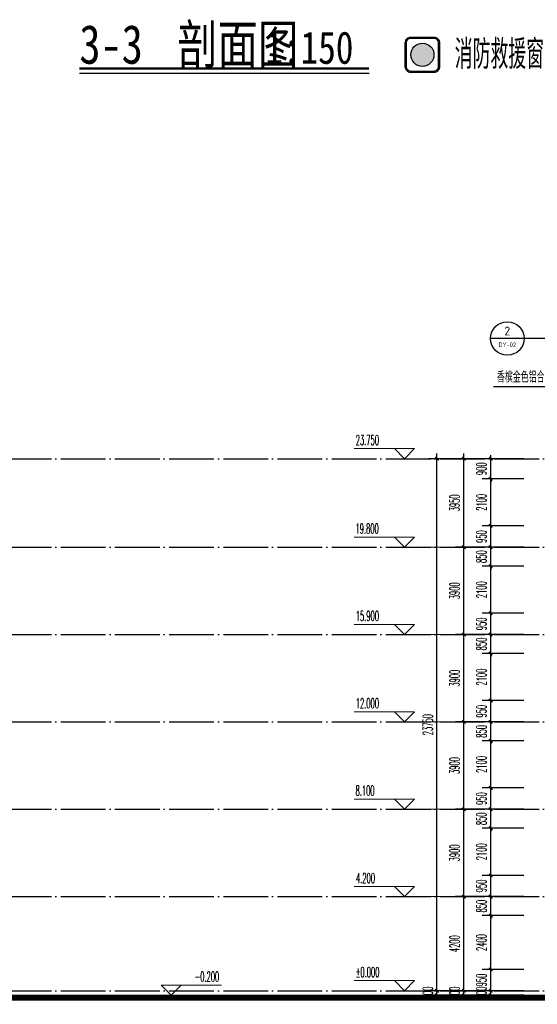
# Model space of a CAD drawing. Extents: x 1779708 to 7299578, y -1121471 to 88434.
# Tile 612 of 656: x 5695880 to 5718998, y -1006165 to -962212. Entities that reach past the tile are written whole.
import ezdxf
from ezdxf.enums import TextEntityAlignment as Align

# ---------------------------------------------------------------- set-up
doc = ezdxf.new("R2010")
doc.units = 0
doc.header["$LTSCALE"] = 1000
doc.header["$MEASUREMENT"] = 0
doc.linetypes.add('DOTE', pattern=[2.42, 2, -0.2, 0.02, -0.2])
doc.layers.get('0').update_dxf_attribs({"linetype": 'CONTINUOUS'})
doc.layers.get('Defpoints').update_dxf_attribs({"linetype": 'CONTINUOUS'})
doc.layers.add('DIM_ELEV', color=3, linetype='CONTINUOUS', lineweight=13)
for name, color, linetype in [('DIM_IDEN', 3, 'CONTINUOUS'), ('DIM_LEAD', 3, 'CONTINUOUS'), ('DIM_SYMB', 3, 'CONTINUOUS'), ('DOTE', 1, 'DOTE'), ('PUB_DIM', 3, 'CONTINUOUS'), ('PUB_TEXT', 7, 'CONTINUOUS'), ('SPACE', 7, 'CONTINUOUS'), ('WALL', 255, 'CONTINUOUS'), ('可见线', 6, 'CONTINUOUS'), ('建筑', 31, 'CONTINUOUS')]:
    doc.layers.add(name, color=color, linetype=linetype)
doc.styles.add('-仿宋_GB2312', font='txt', dxfattribs={"width": 0.8})
doc.styles.add('_TCH_DIM', font='SIMPLEX.shx', dxfattribs={"width": 0.7, "bigfont": 'GBCBIG.shx'})
doc.styles.add('_TCH_DIM_T3', font='SIMPLEX.shx', dxfattribs={"width": 0.494118, "bigfont": 'GBCBIG.shx'})
doc.styles.get("Standard").update_dxf_attribs({"font": 'GBENOR', "bigfont": 'GBCBIG'})
doc.styles.add('长仿宋', font='txt', dxfattribs={"width": 0.7, "height": 5})
doc.dimstyles.new('_TCH_ARCH&&150', dxfattribs={"dimtxt": 446.25, "dimasz": 150, "dimexe": 375, "dimexo": 450, "dimgap": 189.375, "dimtad": 1, "dimdec": 0, "dimzin": 0, "dimdsep": 46, "dimtxsty": '_TCH_DIM_T3', "dimblk": 'ARCHTICK', "dimcen": 0.09, "dimdle": 225, "dimclrt": 7, "dimazin": 2, "dimtfac": 1, "dimtdec": 0, "dimtix": 1, "dimtmove": 2, "dimatfit": 3, "dimfxl": 250, "dimtolj": 1, "dimtzin": 0, "dimarcsym": 0})

# ---------------------------------------------------------------- blocks, each defined once
blk = doc.blocks.new('b112')
at = {"layer": '建筑'}
h = blk.add_hatch(color=1, dxfattribs=at)
h.dxf.hatch_style = 1
edge = h.paths.add_edge_path()
edge.add_arc((2930759.6, 155416.2), 100, 0, 360)
for points in [[(2930659.6, 155266.2), (2930859.6, 155266.2, 0.414214), (2930909.6, 155316.2), (2930909.6, 155516.2, 0.414214), (2930859.6, 155566.2), (2930659.6, 155566.2, 0.414214), (2930609.6, 155516.2), (2930609.6, 155316.2, 0.414214)], [(2930659.6, 155276.2), (2930859.6, 155276.2, 0.414214), (2930899.6, 155316.2), (2930899.6, 155516.2, 0.414214), (2930859.6, 155556.2), (2930659.6, 155556.2, 0.414214), (2930619.6, 155516.2), (2930619.6, 155316.2, 0.414214)]]:
    blk.add_lwpolyline(points, format="xyb", close=True, dxfattribs=at)
at = {"layer": '建筑', "color": 1}
blk.add_circle((2930759.6, 155416.2), 100, dxfattribs=at)
blk = doc.blocks.new('_ArchTick')
at = {"color": 0, "linetype": 'ByBlock', "const_width": 0.4}
blk.add_lwpolyline([(-0.5, -0.5), (0.5, 0.5)], dxfattribs=at)
blk = doc.blocks.new('*D3778')
at = {"layer": 'Defpoints', "color": 0, "transparency": 16777216}
for p in [(5714517, -1005558), (5716449, -1005558), (5716449, -1005758)]:
    blk.add_point(p, dxfattribs=at)
at = {"layer": 'PUB_DIM', "color": 0, "lineweight": -2, "transparency": 16777216}
for p, q in [((5715999, -1005558), (5714142, -1005558)), ((5714517, -1005558), (5714517, -1005408)), ((5714517, -1005758), (5714517, -1005558)), ((5715999, -1005758), (5714142, -1005758)), ((5714517, -1005758), (5714517, -1005908))]:
    blk.add_line(p, q, dxfattribs=at)
at = {"layer": 'PUB_DIM', "color": 0, "lineweight": -2, "transparency": 16777216, "xscale": 150, "yscale": 150, "zscale": 150}
for p, rotation in [((5714517, -1005558), 270), ((5714517, -1005758), 90)]:
    blk.add_blockref('_ArchTick', p, dxfattribs=dict(at, rotation=rotation))
at = {"layer": 'PUB_DIM', "color": 7, "transparency": 16777216, "insert": (5714104, -1005658), "char_height": 446.2, "attachment_point": 5, "rotation": 90, "style": '_TCH_DIM_T3'}
blk.add_mtext('\\A1;200', dxfattribs=at)
blk = doc.blocks.new('*D3779')
at = {"layer": 'Defpoints', "color": 0, "transparency": 16777216}
for p in [(5714517, -981808), (5716449, -981808), (5716449, -1005558)]:
    blk.add_point(p, dxfattribs=at)
at = {"layer": 'PUB_DIM', "color": 0, "lineweight": -2, "transparency": 16777216}
for p, q in [((5715999, -981808), (5714142, -981808)), ((5714517, -1005783), (5714517, -981583)), ((5715999, -1005558), (5714142, -1005558))]:
    blk.add_line(p, q, dxfattribs=at)
at = {"layer": 'PUB_DIM', "color": 0, "lineweight": -2, "transparency": 16777216, "xscale": 150, "yscale": 150, "zscale": 150}
for p, rotation in [((5714517, -981808), 90), ((5714517, -1005558), 270)]:
    blk.add_blockref('_ArchTick', p, dxfattribs=dict(at, rotation=rotation))
at = {"layer": 'PUB_DIM', "color": 7, "transparency": 16777216, "insert": (5714104, -993683), "char_height": 446.2, "attachment_point": 5, "rotation": 90, "style": '_TCH_DIM_T3'}
blk.add_mtext('\\A1;23750', dxfattribs=at)
blk = doc.blocks.new('*D3780')
at = {"layer": 'Defpoints', "color": 0, "transparency": 16777216}
for p in [(5715717, -1005558), (5717649, -1005558), (5717649, -1005758)]:
    blk.add_point(p, dxfattribs=at)
at = {"layer": 'PUB_DIM', "color": 0, "lineweight": -2, "transparency": 16777216}
for p, q in [((5717199, -1005558), (5715342, -1005558)), ((5715717, -1005558), (5715717, -1005408)), ((5715717, -1005758), (5715717, -1005558)), ((5717199, -1005758), (5715342, -1005758)), ((5715717, -1005758), (5715717, -1005908))]:
    blk.add_line(p, q, dxfattribs=at)
at = {"layer": 'PUB_DIM', "color": 0, "lineweight": -2, "transparency": 16777216, "xscale": 150, "yscale": 150, "zscale": 150}
for p, rotation in [((5715717, -1005558), 270), ((5715717, -1005758), 90)]:
    blk.add_blockref('_ArchTick', p, dxfattribs=dict(at, rotation=rotation))
at = {"layer": 'PUB_DIM', "color": 7, "transparency": 16777216, "insert": (5715304, -1005658), "char_height": 446.2, "attachment_point": 5, "rotation": 90, "style": '_TCH_DIM_T3'}
blk.add_mtext('\\A1;200', dxfattribs=at)
blk = doc.blocks.new('*D3781')
at = {"layer": 'Defpoints', "color": 0, "transparency": 16777216}
for p in [(5715717, -1001358), (5717649, -1001358), (5717649, -1005558)]:
    blk.add_point(p, dxfattribs=at)
at = {"layer": 'PUB_DIM', "color": 0, "lineweight": -2, "transparency": 16777216}
for p, q in [((5715717, -1005783), (5715717, -1001133)), ((5717199, -1001358), (5715342, -1001358)), ((5717199, -1005558), (5715342, -1005558))]:
    blk.add_line(p, q, dxfattribs=at)
at = {"layer": 'PUB_DIM', "color": 0, "lineweight": -2, "transparency": 16777216, "xscale": 150, "yscale": 150, "zscale": 150}
for p, rotation in [((5715717, -1001358), 90), ((5715717, -1005558), 270)]:
    blk.add_blockref('_ArchTick', p, dxfattribs=dict(at, rotation=rotation))
at = {"layer": 'PUB_DIM', "color": 7, "transparency": 16777216, "insert": (5715304, -1003458), "char_height": 446.2, "attachment_point": 5, "rotation": 90, "style": '_TCH_DIM_T3'}
blk.add_mtext('\\A1;4200', dxfattribs=at)
blk = doc.blocks.new('*D3782')
at = {"layer": 'Defpoints', "color": 0, "transparency": 16777216}
for p in [(5715717, -997458), (5717649, -997458), (5717649, -1001358)]:
    blk.add_point(p, dxfattribs=at)
at = {"layer": 'PUB_DIM', "color": 0, "lineweight": -2, "transparency": 16777216}
for p, q in [((5715717, -1001583), (5715717, -997233)), ((5717199, -997458), (5715342, -997458)), ((5717199, -1001358), (5715342, -1001358))]:
    blk.add_line(p, q, dxfattribs=at)
at = {"layer": 'PUB_DIM', "color": 0, "lineweight": -2, "transparency": 16777216, "xscale": 150, "yscale": 150, "zscale": 150}
for p, rotation in [((5715717, -997458), 90), ((5715717, -1001358), 270)]:
    blk.add_blockref('_ArchTick', p, dxfattribs=dict(at, rotation=rotation))
at = {"layer": 'PUB_DIM', "color": 7, "transparency": 16777216, "insert": (5715304, -999408), "char_height": 446.2, "attachment_point": 5, "rotation": 90, "style": '_TCH_DIM_T3'}
blk.add_mtext('\\A1;3900', dxfattribs=at)
blk = doc.blocks.new('*D3783')
at = {"layer": 'Defpoints', "color": 0, "transparency": 16777216}
for p in [(5715717, -993558), (5717649, -993558), (5717649, -997458)]:
    blk.add_point(p, dxfattribs=at)
at = {"layer": 'PUB_DIM', "color": 0, "lineweight": -2, "transparency": 16777216}
for p, q in [((5717199, -993558), (5715342, -993558)), ((5715717, -997683), (5715717, -993333)), ((5717199, -997458), (5715342, -997458))]:
    blk.add_line(p, q, dxfattribs=at)
at = {"layer": 'PUB_DIM', "color": 0, "lineweight": -2, "transparency": 16777216, "xscale": 150, "yscale": 150, "zscale": 150}
for p, rotation in [((5715717, -993558), 90), ((5715717, -997458), 270)]:
    blk.add_blockref('_ArchTick', p, dxfattribs=dict(at, rotation=rotation))
at = {"layer": 'PUB_DIM', "color": 7, "transparency": 16777216, "insert": (5715304, -995508), "char_height": 446.2, "attachment_point": 5, "rotation": 90, "style": '_TCH_DIM_T3'}
blk.add_mtext('\\A1;3900', dxfattribs=at)
blk = doc.blocks.new('*D3784')
at = {"layer": 'Defpoints', "color": 0, "transparency": 16777216}
for p in [(5715717, -989658), (5717649, -989658), (5717649, -993558)]:
    blk.add_point(p, dxfattribs=at)
at = {"layer": 'PUB_DIM', "color": 0, "lineweight": -2, "transparency": 16777216}
for p, q in [((5717199, -989658), (5715342, -989658)), ((5715717, -993783), (5715717, -989433)), ((5717199, -993558), (5715342, -993558))]:
    blk.add_line(p, q, dxfattribs=at)
at = {"layer": 'PUB_DIM', "color": 0, "lineweight": -2, "transparency": 16777216, "xscale": 150, "yscale": 150, "zscale": 150}
for p, rotation in [((5715717, -989658), 90), ((5715717, -993558), 270)]:
    blk.add_blockref('_ArchTick', p, dxfattribs=dict(at, rotation=rotation))
at = {"layer": 'PUB_DIM', "color": 7, "transparency": 16777216, "insert": (5715304, -991608), "char_height": 446.2, "attachment_point": 5, "rotation": 90, "style": '_TCH_DIM_T3'}
blk.add_mtext('\\A1;3900', dxfattribs=at)
blk = doc.blocks.new('*D3785')
at = {"layer": 'Defpoints', "color": 0, "transparency": 16777216}
for p in [(5715717, -985758), (5717649, -985758), (5717649, -989658)]:
    blk.add_point(p, dxfattribs=at)
at = {"layer": 'PUB_DIM', "color": 0, "lineweight": -2, "transparency": 16777216}
for p, q in [((5717199, -985758), (5715342, -985758)), ((5715717, -989883), (5715717, -985533)), ((5717199, -989658), (5715342, -989658))]:
    blk.add_line(p, q, dxfattribs=at)
at = {"layer": 'PUB_DIM', "color": 0, "lineweight": -2, "transparency": 16777216, "xscale": 150, "yscale": 150, "zscale": 150}
for p, rotation in [((5715717, -985758), 90), ((5715717, -989658), 270)]:
    blk.add_blockref('_ArchTick', p, dxfattribs=dict(at, rotation=rotation))
at = {"layer": 'PUB_DIM', "color": 7, "transparency": 16777216, "insert": (5715304, -987708), "char_height": 446.2, "attachment_point": 5, "rotation": 90, "style": '_TCH_DIM_T3'}
blk.add_mtext('\\A1;3900', dxfattribs=at)
blk = doc.blocks.new('*D3786')
at = {"layer": 'Defpoints', "color": 0, "transparency": 16777216}
for p in [(5715717, -981808), (5717649, -981808), (5717649, -985758)]:
    blk.add_point(p, dxfattribs=at)
at = {"layer": 'PUB_DIM', "color": 0, "lineweight": -2, "transparency": 16777216}
for p, q in [((5717199, -981808), (5715342, -981808)), ((5715717, -985983), (5715717, -981583)), ((5717199, -985758), (5715342, -985758))]:
    blk.add_line(p, q, dxfattribs=at)
at = {"layer": 'PUB_DIM', "color": 0, "lineweight": -2, "transparency": 16777216, "xscale": 150, "yscale": 150, "zscale": 150}
for p, rotation in [((5715717, -981808), 90), ((5715717, -985758), 270)]:
    blk.add_blockref('_ArchTick', p, dxfattribs=dict(at, rotation=rotation))
at = {"layer": 'PUB_DIM', "color": 7, "transparency": 16777216, "insert": (5715304, -983783), "char_height": 446.2, "attachment_point": 5, "rotation": 90, "style": '_TCH_DIM_T3'}
blk.add_mtext('\\A1;3950', dxfattribs=at)
blk = doc.blocks.new('*D3787')
at = {"layer": 'Defpoints', "color": 0, "transparency": 16777216}
for p in [(5716917, -1005558), (5718849, -1005558), (5718849, -1005758)]:
    blk.add_point(p, dxfattribs=at)
at = {"layer": 'PUB_DIM', "color": 0, "lineweight": -2, "transparency": 16777216}
for p, q in [((5718399, -1005558), (5716542, -1005558)), ((5716917, -1005558), (5716917, -1005408)), ((5716917, -1005758), (5716917, -1005558)), ((5718399, -1005758), (5716542, -1005758)), ((5716917, -1005758), (5716917, -1005908))]:
    blk.add_line(p, q, dxfattribs=at)
at = {"layer": 'PUB_DIM', "color": 0, "lineweight": -2, "transparency": 16777216, "xscale": 150, "yscale": 150, "zscale": 150}
for p, rotation in [((5716917, -1005558), 270), ((5716917, -1005758), 90)]:
    blk.add_blockref('_ArchTick', p, dxfattribs=dict(at, rotation=rotation))
at = {"layer": 'PUB_DIM', "color": 7, "transparency": 16777216, "insert": (5716504, -1005658), "char_height": 446.2, "attachment_point": 5, "rotation": 90, "style": '_TCH_DIM_T3'}
blk.add_mtext('\\A1;200', dxfattribs=at)
blk = doc.blocks.new('*D3788')
at = {"layer": 'Defpoints', "color": 0, "transparency": 16777216}
for p in [(5716917, -1004608), (5718849, -1004608), (5718849, -1005558)]:
    blk.add_point(p, dxfattribs=at)
at = {"layer": 'PUB_DIM', "color": 0, "lineweight": -2, "transparency": 16777216}
for p, q in [((5718399, -1004608), (5716542, -1004608)), ((5716917, -1005783), (5716917, -1004383)), ((5718399, -1005558), (5716542, -1005558))]:
    blk.add_line(p, q, dxfattribs=at)
at = {"layer": 'PUB_DIM', "color": 0, "lineweight": -2, "transparency": 16777216, "xscale": 150, "yscale": 150, "zscale": 150}
for p, rotation in [((5716917, -1004608), 90), ((5716917, -1005558), 270)]:
    blk.add_blockref('_ArchTick', p, dxfattribs=dict(at, rotation=rotation))
at = {"layer": 'PUB_DIM', "color": 7, "transparency": 16777216, "insert": (5716504, -1005083), "char_height": 446.2, "attachment_point": 5, "rotation": 90, "style": '_TCH_DIM_T3'}
blk.add_mtext('\\A1;950', dxfattribs=at)
blk = doc.blocks.new('*D3789')
at = {"layer": 'Defpoints', "color": 0, "transparency": 16777216}
for p in [(5716917, -1002208), (5718849, -1002208), (5718849, -1004608)]:
    blk.add_point(p, dxfattribs=at)
at = {"layer": 'PUB_DIM', "color": 0, "lineweight": -2, "transparency": 16777216}
for p, q in [((5716917, -1004833), (5716917, -1001983)), ((5718399, -1002208), (5716542, -1002208)), ((5718399, -1004608), (5716542, -1004608))]:
    blk.add_line(p, q, dxfattribs=at)
at = {"layer": 'PUB_DIM', "color": 0, "lineweight": -2, "transparency": 16777216, "xscale": 150, "yscale": 150, "zscale": 150}
for p, rotation in [((5716917, -1002208), 90), ((5716917, -1004608), 270)]:
    blk.add_blockref('_ArchTick', p, dxfattribs=dict(at, rotation=rotation))
at = {"layer": 'PUB_DIM', "color": 7, "transparency": 16777216, "insert": (5716504, -1003408), "char_height": 446.2, "attachment_point": 5, "rotation": 90, "style": '_TCH_DIM_T3'}
blk.add_mtext('\\A1;2400', dxfattribs=at)
blk = doc.blocks.new('*D3790')
at = {"layer": 'Defpoints', "color": 0, "transparency": 16777216}
for p in [(5716917, -1001358), (5718849, -1001358), (5718849, -1002208)]:
    blk.add_point(p, dxfattribs=at)
at = {"layer": 'PUB_DIM', "color": 0, "lineweight": -2, "transparency": 16777216}
for p, q in [((5716917, -1001358), (5716917, -1001208)), ((5718399, -1001358), (5716542, -1001358)), ((5716917, -1002208), (5716917, -1001358)), ((5718399, -1002208), (5716542, -1002208)), ((5716917, -1002208), (5716917, -1002358))]:
    blk.add_line(p, q, dxfattribs=at)
at = {"layer": 'PUB_DIM', "color": 0, "lineweight": -2, "transparency": 16777216, "xscale": 150, "yscale": 150, "zscale": 150}
for p, rotation in [((5716917, -1001358), 270), ((5716917, -1002208), 90)]:
    blk.add_blockref('_ArchTick', p, dxfattribs=dict(at, rotation=rotation))
at = {"layer": 'PUB_DIM', "color": 7, "transparency": 16777216, "insert": (5716504, -1001783), "char_height": 446.2, "attachment_point": 5, "rotation": 90, "style": '_TCH_DIM_T3'}
blk.add_mtext('\\A1;850', dxfattribs=at)
blk = doc.blocks.new('*D3791')
at = {"layer": 'Defpoints', "color": 0, "transparency": 16777216}
for p in [(5716917, -1000408), (5718849, -1000408), (5718849, -1001358)]:
    blk.add_point(p, dxfattribs=at)
at = {"layer": 'PUB_DIM', "color": 0, "lineweight": -2, "transparency": 16777216}
for p, q in [((5716917, -1001583), (5716917, -1000183)), ((5718399, -1000408), (5716542, -1000408)), ((5718399, -1001358), (5716542, -1001358))]:
    blk.add_line(p, q, dxfattribs=at)
at = {"layer": 'PUB_DIM', "color": 0, "lineweight": -2, "transparency": 16777216, "xscale": 150, "yscale": 150, "zscale": 150}
for p, rotation in [((5716917, -1000408), 90), ((5716917, -1001358), 270)]:
    blk.add_blockref('_ArchTick', p, dxfattribs=dict(at, rotation=rotation))
at = {"layer": 'PUB_DIM', "color": 7, "transparency": 16777216, "insert": (5716504, -1000883), "char_height": 446.2, "attachment_point": 5, "rotation": 90, "style": '_TCH_DIM_T3'}
blk.add_mtext('\\A1;950', dxfattribs=at)
blk = doc.blocks.new('*D3792')
at = {"layer": 'Defpoints', "color": 0, "transparency": 16777216}
for p in [(5716917, -998308), (5718849, -998308), (5718849, -1000408)]:
    blk.add_point(p, dxfattribs=at)
at = {"layer": 'PUB_DIM', "color": 0, "lineweight": -2, "transparency": 16777216}
for p, q in [((5716917, -1000633), (5716917, -998083)), ((5718399, -998308), (5716542, -998308)), ((5718399, -1000408), (5716542, -1000408))]:
    blk.add_line(p, q, dxfattribs=at)
at = {"layer": 'PUB_DIM', "color": 0, "lineweight": -2, "transparency": 16777216, "xscale": 150, "yscale": 150, "zscale": 150}
for p, rotation in [((5716917, -998308), 90), ((5716917, -1000408), 270)]:
    blk.add_blockref('_ArchTick', p, dxfattribs=dict(at, rotation=rotation))
at = {"layer": 'PUB_DIM', "color": 7, "transparency": 16777216, "insert": (5716504, -999358), "char_height": 446.2, "attachment_point": 5, "rotation": 90, "style": '_TCH_DIM_T3'}
blk.add_mtext('\\A1;2100', dxfattribs=at)
blk = doc.blocks.new('*D3793')
at = {"layer": 'Defpoints', "color": 0, "transparency": 16777216}
for p in [(5716917, -997458), (5718849, -997458), (5718849, -998308)]:
    blk.add_point(p, dxfattribs=at)
at = {"layer": 'PUB_DIM', "color": 0, "lineweight": -2, "transparency": 16777216}
for p, q in [((5718399, -997458), (5716542, -997458)), ((5716917, -997458), (5716917, -997308)), ((5716917, -998308), (5716917, -997458)), ((5718399, -998308), (5716542, -998308)), ((5716917, -998308), (5716917, -998458))]:
    blk.add_line(p, q, dxfattribs=at)
at = {"layer": 'PUB_DIM', "color": 0, "lineweight": -2, "transparency": 16777216, "xscale": 150, "yscale": 150, "zscale": 150}
for p, rotation in [((5716917, -997458), 270), ((5716917, -998308), 90)]:
    blk.add_blockref('_ArchTick', p, dxfattribs=dict(at, rotation=rotation))
at = {"layer": 'PUB_DIM', "color": 7, "transparency": 16777216, "insert": (5716504, -997883), "char_height": 446.2, "attachment_point": 5, "rotation": 90, "style": '_TCH_DIM_T3'}
blk.add_mtext('\\A1;850', dxfattribs=at)
blk = doc.blocks.new('*D3794')
at = {"layer": 'Defpoints', "color": 0, "transparency": 16777216}
for p in [(5716917, -996508), (5718849, -996508), (5718849, -997458)]:
    blk.add_point(p, dxfattribs=at)
at = {"layer": 'PUB_DIM', "color": 0, "lineweight": -2, "transparency": 16777216}
for p, q in [((5716917, -997683), (5716917, -996283)), ((5718399, -996508), (5716542, -996508)), ((5718399, -997458), (5716542, -997458))]:
    blk.add_line(p, q, dxfattribs=at)
at = {"layer": 'PUB_DIM', "color": 0, "lineweight": -2, "transparency": 16777216, "xscale": 150, "yscale": 150, "zscale": 150}
for p, rotation in [((5716917, -996508), 90), ((5716917, -997458), 270)]:
    blk.add_blockref('_ArchTick', p, dxfattribs=dict(at, rotation=rotation))
at = {"layer": 'PUB_DIM', "color": 7, "transparency": 16777216, "insert": (5716504, -996983), "char_height": 446.2, "attachment_point": 5, "rotation": 90, "style": '_TCH_DIM_T3'}
blk.add_mtext('\\A1;950', dxfattribs=at)
blk = doc.blocks.new('*D3795')
at = {"layer": 'Defpoints', "color": 0, "transparency": 16777216}
for p in [(5716917, -994408), (5718849, -994408), (5718849, -996508)]:
    blk.add_point(p, dxfattribs=at)
at = {"layer": 'PUB_DIM', "color": 0, "lineweight": -2, "transparency": 16777216}
for p, q in [((5716917, -996733), (5716917, -994183)), ((5718399, -994408), (5716542, -994408)), ((5718399, -996508), (5716542, -996508))]:
    blk.add_line(p, q, dxfattribs=at)
at = {"layer": 'PUB_DIM', "color": 0, "lineweight": -2, "transparency": 16777216, "xscale": 150, "yscale": 150, "zscale": 150}
for p, rotation in [((5716917, -994408), 90), ((5716917, -996508), 270)]:
    blk.add_blockref('_ArchTick', p, dxfattribs=dict(at, rotation=rotation))
at = {"layer": 'PUB_DIM', "color": 7, "transparency": 16777216, "insert": (5716504, -995458), "char_height": 446.2, "attachment_point": 5, "rotation": 90, "style": '_TCH_DIM_T3'}
blk.add_mtext('\\A1;2100', dxfattribs=at)
blk = doc.blocks.new('*D3796')
at = {"layer": 'Defpoints', "color": 0, "transparency": 16777216}
for p in [(5716917, -993558), (5718849, -993558), (5718849, -994408)]:
    blk.add_point(p, dxfattribs=at)
at = {"layer": 'PUB_DIM', "color": 0, "lineweight": -2, "transparency": 16777216}
for p, q in [((5718399, -993558), (5716542, -993558)), ((5716917, -993558), (5716917, -993408)), ((5716917, -994408), (5716917, -993558)), ((5718399, -994408), (5716542, -994408)), ((5716917, -994408), (5716917, -994558))]:
    blk.add_line(p, q, dxfattribs=at)
at = {"layer": 'PUB_DIM', "color": 0, "lineweight": -2, "transparency": 16777216, "xscale": 150, "yscale": 150, "zscale": 150}
for p, rotation in [((5716917, -993558), 270), ((5716917, -994408), 90)]:
    blk.add_blockref('_ArchTick', p, dxfattribs=dict(at, rotation=rotation))
at = {"layer": 'PUB_DIM', "color": 7, "transparency": 16777216, "insert": (5716504, -993983), "char_height": 446.2, "attachment_point": 5, "rotation": 90, "style": '_TCH_DIM_T3'}
blk.add_mtext('\\A1;850', dxfattribs=at)
blk = doc.blocks.new('*D3797')
at = {"layer": 'Defpoints', "color": 0, "transparency": 16777216}
for p in [(5716917, -992608), (5718849, -992608), (5718849, -993558)]:
    blk.add_point(p, dxfattribs=at)
at = {"layer": 'PUB_DIM', "color": 0, "lineweight": -2, "transparency": 16777216}
for p, q in [((5716917, -993783), (5716917, -992383)), ((5718399, -992608), (5716542, -992608)), ((5718399, -993558), (5716542, -993558))]:
    blk.add_line(p, q, dxfattribs=at)
at = {"layer": 'PUB_DIM', "color": 0, "lineweight": -2, "transparency": 16777216, "xscale": 150, "yscale": 150, "zscale": 150}
for p, rotation in [((5716917, -992608), 90), ((5716917, -993558), 270)]:
    blk.add_blockref('_ArchTick', p, dxfattribs=dict(at, rotation=rotation))
at = {"layer": 'PUB_DIM', "color": 7, "transparency": 16777216, "insert": (5716504, -993083), "char_height": 446.2, "attachment_point": 5, "rotation": 90, "style": '_TCH_DIM_T3'}
blk.add_mtext('\\A1;950', dxfattribs=at)
blk = doc.blocks.new('*D3798')
at = {"layer": 'Defpoints', "color": 0, "transparency": 16777216}
for p in [(5716917, -990508), (5718849, -990508), (5718849, -992608)]:
    blk.add_point(p, dxfattribs=at)
at = {"layer": 'PUB_DIM', "color": 0, "lineweight": -2, "transparency": 16777216}
for p, q in [((5718399, -990508), (5716542, -990508)), ((5716917, -992833), (5716917, -990283)), ((5718399, -992608), (5716542, -992608))]:
    blk.add_line(p, q, dxfattribs=at)
at = {"layer": 'PUB_DIM', "color": 0, "lineweight": -2, "transparency": 16777216, "xscale": 150, "yscale": 150, "zscale": 150}
for p, rotation in [((5716917, -990508), 90), ((5716917, -992608), 270)]:
    blk.add_blockref('_ArchTick', p, dxfattribs=dict(at, rotation=rotation))
at = {"layer": 'PUB_DIM', "color": 7, "transparency": 16777216, "insert": (5716504, -991558), "char_height": 446.2, "attachment_point": 5, "rotation": 90, "style": '_TCH_DIM_T3'}
blk.add_mtext('\\A1;2100', dxfattribs=at)
blk = doc.blocks.new('*D3799')
at = {"layer": 'Defpoints', "color": 0, "transparency": 16777216}
for p in [(5716917, -989658), (5718849, -989658), (5718849, -990508)]:
    blk.add_point(p, dxfattribs=at)
at = {"layer": 'PUB_DIM', "color": 0, "lineweight": -2, "transparency": 16777216}
for p, q in [((5718399, -989658), (5716542, -989658)), ((5716917, -989658), (5716917, -989508)), ((5716917, -990508), (5716917, -989658)), ((5718399, -990508), (5716542, -990508)), ((5716917, -990508), (5716917, -990658))]:
    blk.add_line(p, q, dxfattribs=at)
at = {"layer": 'PUB_DIM', "color": 0, "lineweight": -2, "transparency": 16777216, "xscale": 150, "yscale": 150, "zscale": 150}
for p, rotation in [((5716917, -989658), 270), ((5716917, -990508), 90)]:
    blk.add_blockref('_ArchTick', p, dxfattribs=dict(at, rotation=rotation))
at = {"layer": 'PUB_DIM', "color": 7, "transparency": 16777216, "insert": (5716504, -990083), "char_height": 446.2, "attachment_point": 5, "rotation": 90, "style": '_TCH_DIM_T3'}
blk.add_mtext('\\A1;850', dxfattribs=at)
blk = doc.blocks.new('*D3800')
at = {"layer": 'Defpoints', "color": 0, "transparency": 16777216}
for p in [(5716917, -988708), (5718849, -988708), (5718849, -989658)]:
    blk.add_point(p, dxfattribs=at)
at = {"layer": 'PUB_DIM', "color": 0, "lineweight": -2, "transparency": 16777216}
for p, q in [((5716917, -989883), (5716917, -988483)), ((5718399, -988708), (5716542, -988708)), ((5718399, -989658), (5716542, -989658))]:
    blk.add_line(p, q, dxfattribs=at)
at = {"layer": 'PUB_DIM', "color": 0, "lineweight": -2, "transparency": 16777216, "xscale": 150, "yscale": 150, "zscale": 150}
for p, rotation in [((5716917, -988708), 90), ((5716917, -989658), 270)]:
    blk.add_blockref('_ArchTick', p, dxfattribs=dict(at, rotation=rotation))
at = {"layer": 'PUB_DIM', "color": 7, "transparency": 16777216, "insert": (5716504, -989183), "char_height": 446.2, "attachment_point": 5, "rotation": 90, "style": '_TCH_DIM_T3'}
blk.add_mtext('\\A1;950', dxfattribs=at)
blk = doc.blocks.new('*D3801')
at = {"layer": 'Defpoints', "color": 0, "transparency": 16777216}
for p in [(5716917, -986608), (5718849, -986608), (5718849, -988708)]:
    blk.add_point(p, dxfattribs=at)
at = {"layer": 'PUB_DIM', "color": 0, "lineweight": -2, "transparency": 16777216}
for p, q in [((5718399, -986608), (5716542, -986608)), ((5716917, -988933), (5716917, -986383)), ((5718399, -988708), (5716542, -988708))]:
    blk.add_line(p, q, dxfattribs=at)
at = {"layer": 'PUB_DIM', "color": 0, "lineweight": -2, "transparency": 16777216, "xscale": 150, "yscale": 150, "zscale": 150}
for p, rotation in [((5716917, -986608), 90), ((5716917, -988708), 270)]:
    blk.add_blockref('_ArchTick', p, dxfattribs=dict(at, rotation=rotation))
at = {"layer": 'PUB_DIM', "color": 7, "transparency": 16777216, "insert": (5716504, -987658), "char_height": 446.2, "attachment_point": 5, "rotation": 90, "style": '_TCH_DIM_T3'}
blk.add_mtext('\\A1;2100', dxfattribs=at)
blk = doc.blocks.new('*D3802')
at = {"layer": 'Defpoints', "color": 0, "transparency": 16777216}
for p in [(5716917, -985758), (5718849, -985758), (5718849, -986608)]:
    blk.add_point(p, dxfattribs=at)
at = {"layer": 'PUB_DIM', "color": 0, "lineweight": -2, "transparency": 16777216}
for p, q in [((5718399, -985758), (5716542, -985758)), ((5716917, -985758), (5716917, -985608)), ((5716917, -986608), (5716917, -985758)), ((5718399, -986608), (5716542, -986608)), ((5716917, -986608), (5716917, -986758))]:
    blk.add_line(p, q, dxfattribs=at)
at = {"layer": 'PUB_DIM', "color": 0, "lineweight": -2, "transparency": 16777216, "xscale": 150, "yscale": 150, "zscale": 150}
for p, rotation in [((5716917, -985758), 270), ((5716917, -986608), 90)]:
    blk.add_blockref('_ArchTick', p, dxfattribs=dict(at, rotation=rotation))
at = {"layer": 'PUB_DIM', "color": 7, "transparency": 16777216, "insert": (5716504, -986183), "char_height": 446.2, "attachment_point": 5, "rotation": 90, "style": '_TCH_DIM_T3'}
blk.add_mtext('\\A1;850', dxfattribs=at)
blk = doc.blocks.new('*D3803')
at = {"layer": 'Defpoints', "color": 0, "transparency": 16777216}
for p in [(5716917, -984808), (5718849, -984808), (5718849, -985758)]:
    blk.add_point(p, dxfattribs=at)
at = {"layer": 'PUB_DIM', "color": 0, "lineweight": -2, "transparency": 16777216}
for p, q in [((5718399, -984808), (5716542, -984808)), ((5716917, -985983), (5716917, -984583)), ((5718399, -985758), (5716542, -985758))]:
    blk.add_line(p, q, dxfattribs=at)
at = {"layer": 'PUB_DIM', "color": 0, "lineweight": -2, "transparency": 16777216, "xscale": 150, "yscale": 150, "zscale": 150}
for p, rotation in [((5716917, -984808), 90), ((5716917, -985758), 270)]:
    blk.add_blockref('_ArchTick', p, dxfattribs=dict(at, rotation=rotation))
at = {"layer": 'PUB_DIM', "color": 7, "transparency": 16777216, "insert": (5716504, -985283), "char_height": 446.2, "attachment_point": 5, "rotation": 90, "style": '_TCH_DIM_T3'}
blk.add_mtext('\\A1;950', dxfattribs=at)
blk = doc.blocks.new('*D3804')
at = {"layer": 'Defpoints', "color": 0, "transparency": 16777216}
for p in [(5716917, -982708), (5718849, -982708), (5718849, -984808)]:
    blk.add_point(p, dxfattribs=at)
at = {"layer": 'PUB_DIM', "color": 0, "lineweight": -2, "transparency": 16777216}
for p, q in [((5718399, -982708), (5716542, -982708)), ((5716917, -985033), (5716917, -982483)), ((5718399, -984808), (5716542, -984808))]:
    blk.add_line(p, q, dxfattribs=at)
at = {"layer": 'PUB_DIM', "color": 0, "lineweight": -2, "transparency": 16777216, "xscale": 150, "yscale": 150, "zscale": 150}
for p, rotation in [((5716917, -982708), 90), ((5716917, -984808), 270)]:
    blk.add_blockref('_ArchTick', p, dxfattribs=dict(at, rotation=rotation))
at = {"layer": 'PUB_DIM', "color": 7, "transparency": 16777216, "insert": (5716504, -983758), "char_height": 446.2, "attachment_point": 5, "rotation": 90, "style": '_TCH_DIM_T3'}
blk.add_mtext('\\A1;2100', dxfattribs=at)
blk = doc.blocks.new('*D3805')
at = {"layer": 'Defpoints', "color": 0, "transparency": 16777216}
for p in [(5716917, -981808), (5718849, -981808), (5718849, -982708)]:
    blk.add_point(p, dxfattribs=at)
at = {"layer": 'PUB_DIM', "color": 0, "lineweight": -2, "transparency": 16777216}
for p, q in [((5718399, -981808), (5716542, -981808)), ((5716917, -981808), (5716917, -981658)), ((5716917, -982708), (5716917, -981808)), ((5718399, -982708), (5716542, -982708)), ((5716917, -982708), (5716917, -982858))]:
    blk.add_line(p, q, dxfattribs=at)
at = {"layer": 'PUB_DIM', "color": 0, "lineweight": -2, "transparency": 16777216, "xscale": 150, "yscale": 150, "zscale": 150}
for p, rotation in [((5716917, -981808), 270), ((5716917, -982708), 90)]:
    blk.add_blockref('_ArchTick', p, dxfattribs=dict(at, rotation=rotation))
at = {"layer": 'PUB_DIM', "color": 7, "transparency": 16777216, "insert": (5716504, -982258), "char_height": 446.2, "attachment_point": 5, "rotation": 90, "style": '_TCH_DIM_T3'}
blk.add_mtext('\\A1;900', dxfattribs=at)

msp = doc.modelspace()

# ---------------------------------------------------------------- linework, layer by layer
at = {"layer": 'DIM_ELEV'}
for p, q in [((5713516.6, -981358.3), (5710816.6, -981358.3)), ((5713066.6, -981808.3), (5712616.6, -981358.3)), ((5713066.6, -981808.3), (5713516.6, -981358.3)), ((5715541.6, -981808.3), (5712616.6, -981808.3)), ((5713516.6, -985308.3), (5710816.6, -985308.3)), ((5713066.6, -985758.3), (5712616.6, -985308.3)), ((5713066.6, -985758.3), (5713516.6, -985308.3)), ((5715541.6, -985758.3), (5712616.6, -985758.3)), ((5713516.6, -989208.3), (5710816.6, -989208.3)), ((5713066.6, -989658.3), (5712616.6, -989208.3)), ((5713066.6, -989658.3), (5713516.6, -989208.3)), ((5715541.6, -989658.3), (5712616.6, -989658.3)), ((5713516.6, -993108.3), (5710816.6, -993108.3)), ((5713066.6, -993558.3), (5712616.6, -993108.3)), ((5713066.6, -993558.3), (5713516.6, -993108.3)), ((5715541.6, -993558.3), (5712616.6, -993558.3)), ((5713516.6, -997008.3), (5710816.6, -997008.3)), ((5713066.6, -997458.3), (5712616.6, -997008.3)), ((5713066.6, -997458.3), (5713516.6, -997008.3)), ((5715541.6, -997458.3), (5712616.6, -997458.3)), ((5713516.6, -1000908.3), (5710816.6, -1000908.3)), ((5713066.6, -1001358.3), (5712616.6, -1000908.3)), ((5713066.6, -1001358.3), (5713516.6, -1000908.3)), ((5715541.6, -1001358.3), (5712616.6, -1001358.3)), ((5713516.6, -1005108.3), (5710816.6, -1005108.3)), ((5713066.6, -1005558.3), (5712616.6, -1005108.3)), ((5713066.6, -1005558.3), (5713516.6, -1005108.3)), ((5702646.1, -1005758.3), (5702196.1, -1005308.3)), ((5702196.1, -1005308.3), (5704896.1, -1005308.3)), ((5702646.1, -1005758.3), (5703096.1, -1005308.3)), ((5715541.6, -1005558.3), (5712616.6, -1005558.3)), ((5700171.1, -1005758.3), (5703096.1, -1005758.3))]:
    msp.add_line(p, q, dxfattribs=at)
at = {"layer": 'DIM_IDEN'}
for p, q in [((5718407.1, -976444.6), (5716907.1, -976444.6)), ((5720690.4, -976444.6), (5718407.1, -976444.6))]:
    msp.add_line(p, q, dxfattribs=at)
msp.add_circle((5717657.1, -976444.6), 750, dxfattribs=at)
at = {"layer": 'DIM_LEAD'}
msp.add_line((5720043.4, -978604.8), (5717037.7, -978604.8), dxfattribs=at)
at = {"layer": 'DIM_SYMB', "const_width": 105}
msp.add_lwpolyline([(5698546.8, -964390.7), (5711483.3, -964390.7)], dxfattribs=at)
at = {"layer": 'DIM_SYMB'}
msp.add_lwpolyline([(5698546.8, -964600.7), (5711483.3, -964600.7)], dxfattribs=at)
at = {"layer": 'DOTE'}
for p, q in [((5627535.8, -981808.3), (5777756.3, -981808.3)), ((5627535.8, -985758.3), (5777756.3, -985758.3)), ((5627535.8, -989658.3), (5777756.3, -989658.3)), ((5627535.8, -993558.3), (5777756.3, -993558.3)), ((5627535.8, -997458.3), (5777756.3, -997458.3)), ((5627535.8, -1001358.3), (5777756.3, -1001358.3)), ((5627535.8, -1005558.3), (5777756.3, -1005558.3)), ((5627535.8, -1005758.3), (5777756.3, -1005758.3)), ((5627535.8, -1005758.3), (5777756.3, -1005758.3))]:
    msp.add_line(p, q, dxfattribs=at)
at = {"layer": 'WALL'}
for p, q in [((5684646.1, -1005758.3), (5720646.1, -1005758.3)), ((5684646.1, -1005958.3), (5720646.1, -1005958.3))]:
    msp.add_line(p, q, dxfattribs=at)
at = {"layer": '可见线', "const_width": 200}
msp.add_lwpolyline([(5720646.1, -1005858.3), (5684646.1, -1005858.3)], dxfattribs=at)

# ---------------------------------------------------------------- block references
at = {"color": 253, "xscale": 5.184000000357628, "yscale": 5.184000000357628, "zscale": 5.184000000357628}
msp.add_blockref('b112', (-9479192.8, -1769455.4, 0), dxfattribs=at)

# ---------------------------------------------------------------- texts
at = {"layer": 'PUB_TEXT', "color": 7}
for s, height, style, width, p in [('3-3', 1736.17, '-仿宋_GB2312', 0.8, (5698546.8, -964180.7)), ('剖面图', 1736.17, '-仿宋_GB2312', 0.8, (5702912, -964180.7)), ('1:150', 1446.81, '-仿宋_GB2312', 0.8, (5706849.2, -964180.7)), ('香槟金色铝合金井百叶', 506.38, '_TCH_DIM', 0.7, (5717195.2, -978413.8)), ('23.750', 446.25, '_TCH_DIM', 0.494118, (5710888, -981200.8)), ('19.800', 446.25, '_TCH_DIM', 0.494118, (5710877.5, -985150.8)), ('15.900', 446.25, '_TCH_DIM', 0.494118, (5710888, -989050.8)), ('12.000', 446.25, '_TCH_DIM', 0.494118, (5710888, -992950.8)), ('8.100', 446.25, '_TCH_DIM', 0.494118, (5710879.6, -996850.8)), ('4.200', 446.25, '_TCH_DIM', 0.494118, (5710898.5, -1000750.8)), ('-0.200', 446.25, '_TCH_DIM', 0.494118, (5703696.1, -1005150.8)), ('%%P0.000', 446.25, '_TCH_DIM', 0.494118, (5710888, -1004950.8))]:
    msp.add_text(s, height=height, dxfattribs=dict(at, style=style, width=width)).set_placement(p)
for s, height, width, p, p2 in [('2', 391.9, 0.995924, (5717527.9, -976305.8), (5717786.3, -976305.8)), ('DY-02', 201.87, 1.026321, (5717265.7, -976821.6), (5718048.5, -976821.6))]:
    msp.add_text(s, height=height, dxfattribs=dict(at, width=width)).set_placement(p, p2, align=Align.FIT)
at = {"layer": 'SPACE', "linetype": 'Continuous', "style": '长仿宋', "width": 0.7}
msp.add_text('消防救援窗口', height=1139.24, dxfattribs=at).set_placement((5715309.6, -964282, 0))

# ---------------------------------------------------------------- dimensions: what is measured, and where the dimension line sits
at = {"layer": 'PUB_DIM'}
for p1, p2, picture, middle in [((5716449.4, -1005558.3), (5716449.4, -981808.3), '*D3779', (5714104.1, -993683.3)), ((5717649.4, -985758.3), (5717649.4, -981808.3), '*D3786', (5715304.1, -983783.3)), ((5718849.4, -982708.3), (5718849.4, -981808.3), '*D3805', (5716504.1, -982258.3)), ((5718849.4, -984808.3), (5718849.4, -982708.3), '*D3804', (5716504.1, -983758.3)), ((5718849.4, -985758.3), (5718849.4, -984808.3), '*D3803', (5716504.1, -985283.3)), ((5717649.4, -989658.3), (5717649.4, -985758.3), '*D3785', (5715304.1, -987708.3)), ((5718849.4, -986608.3), (5718849.4, -985758.3), '*D3802', (5716504.1, -986183.3)), ((5718849.4, -988708.3), (5718849.4, -986608.3), '*D3801', (5716504.1, -987658.3)), ((5718849.4, -989658.3), (5718849.4, -988708.3), '*D3800', (5716504.1, -989183.3)), ((5717649.4, -993558.3), (5717649.4, -989658.3), '*D3784', (5715304.1, -991608.3)), ((5718849.4, -990508.3), (5718849.4, -989658.3), '*D3799', (5716504.1, -990083.3)), ((5718849.4, -992608.3), (5718849.4, -990508.3), '*D3798', (5716504.1, -991558.3)), ((5718849.4, -993558.3), (5718849.4, -992608.3), '*D3797', (5716504.1, -993083.3)), ((5717649.4, -997458.3), (5717649.4, -993558.3), '*D3783', (5715304.1, -995508.3)), ((5718849.4, -994408.3), (5718849.4, -993558.3), '*D3796', (5716504.1, -993983.3)), ((5718849.4, -996508.3), (5718849.4, -994408.3), '*D3795', (5716504.1, -995458.3)), ((5718849.4, -997458.3), (5718849.4, -996508.3), '*D3794', (5716504.1, -996983.3)), ((5717649.4, -1001358.3), (5717649.4, -997458.3), '*D3782', (5715304.1, -999408.3)), ((5718849.4, -998308.3), (5718849.4, -997458.3), '*D3793', (5716504.1, -997883.3)), ((5718849.4, -1000408.3), (5718849.4, -998308.3), '*D3792', (5716504.1, -999358.3)), ((5718849.4, -1001358.3), (5718849.4, -1000408.3), '*D3791', (5716504.1, -1000883.3)), ((5717649.4, -1005558.3), (5717649.4, -1001358.3), '*D3781', (5715304.1, -1003458.3)), ((5718849.4, -1002208.3), (5718849.4, -1001358.3), '*D3790', (5716504.1, -1001783.3)), ((5718849.4, -1004608.3), (5718849.4, -1002208.3), '*D3789', (5716504.1, -1003408.3)), ((5718849.4, -1005558.3), (5718849.4, -1004608.3), '*D3788', (5716504.1, -1005083.3)), ((5716449.4, -1005758.3), (5716449.4, -1005558.3), '*D3778', (5714104.1, -1005658.3)), ((5717649.4, -1005758.3), (5717649.4, -1005558.3), '*D3780', (5715304.1, -1005658.3)), ((5718849.4, -1005758.3), (5718849.4, -1005558.3), '*D3787', (5716504.1, -1005658.3))]:
    dim = msp.add_aligned_dim(p1=p1, p2=p2, distance=1932.8, dimstyle='_TCH_ARCH&&150', dxfattribs=at)
    dim.commit()
    dim.dimension.update_dxf_attribs({"geometry": picture, "text_midpoint": middle})

doc.saveas('drawing.dxf')
